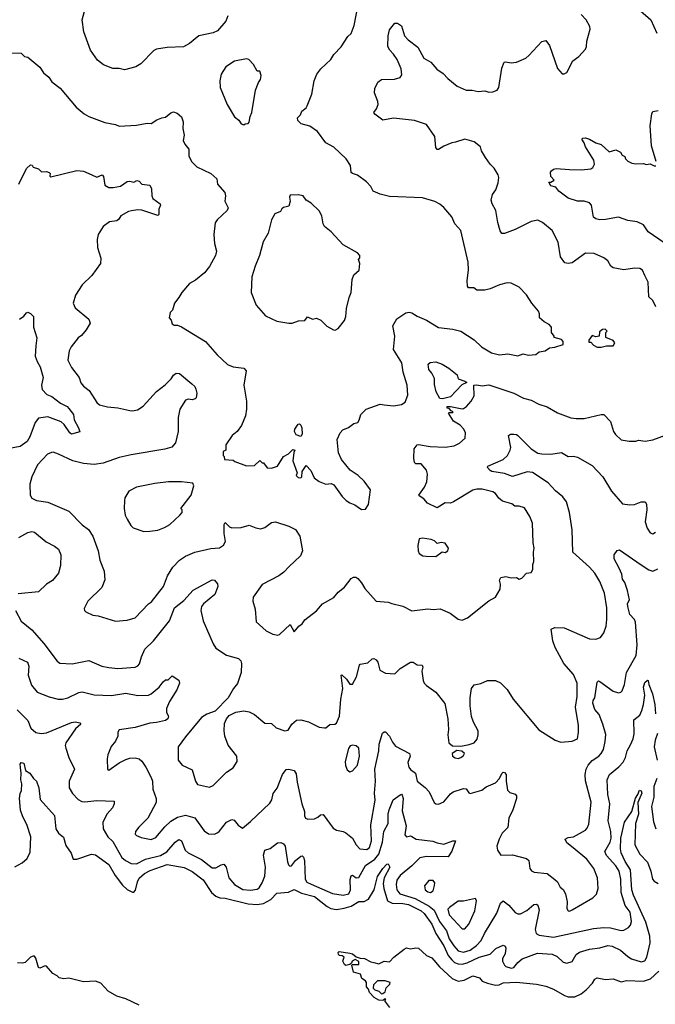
# Model space of a CAD drawing. Extents: x 1771496 to 1971148, y 471553 to 643630.
# Tile 322 of 656: x 1853773 to 1858573, y 553420 to 560856. Entities that reach past the tile are written whole.
import ezdxf

# ---------------------------------------------------------------- set-up
doc = ezdxf.new("R2010")
doc.units = 0

msp = doc.modelspace()

# ---------------------------------------------------------------- linework, layer by layer
at = {"layer": '0CON10XD'}
for points in [[(1853655, 560605.7), (1853782.9, 560602.9), (1853809.3, 560579.3), (1853835, 560573.3), (1853925, 560496.7), (1853952.5, 560455), (1853992.3, 560422.3), (1854015, 560386.2), (1854078.3, 560338.3), (1854200, 560195), (1854258.8, 560145), (1854295, 560124.2), (1854415, 560079.2), (1854495, 560065.8), (1854525, 560052.5), (1854655, 560059.2), (1854735, 560073.8), (1854765, 560071.2), (1854808.8, 560101.2), (1854845, 560114), (1854875, 560119.2), (1854915, 560152), (1854935, 560159.2), (1854961.2, 560151.2), (1854993.6, 560123.6), (1855006.9, 560085), (1855004.3, 560035), (1855014, 559985), (1855008, 559945), (1855020, 559915), (1855049.4, 559879.4), (1855048.8, 559825), (1855073.1, 559783.1), (1855110, 559745), (1855215, 559694.3), (1855262, 559655), (1855266, 559615), (1855322.1, 559552.1), (1855327.1, 559525), (1855322.5, 559485), (1855347.5, 559435), (1855340, 559415), (1855263.3, 559345), (1855247.7, 559322.3), (1855239.2, 559235), (1855244.3, 559165), (1855258.3, 559108.3), (1855252.2, 559075), (1855205, 558992), (1855168.6, 558945), (1855099.8, 558890.2), (1855056.1, 558863.9), (1854997.5, 558795), (1854975, 558757.5), (1854942.5, 558715), (1854927, 558663), (1854910, 558645), (1854902.5, 558605), (1854917, 558587), (1854925, 558560), (1854938.3, 558548.3), (1854965, 558550), (1854995, 558537.5), (1855175, 558426.7), (1855263.3, 558325), (1855341.2, 558251.2), (1855385, 558234), (1855465, 558225.7), (1855484.2, 558205), (1855464.2, 558095), (1855485.7, 557975), (1855485.7, 557914.3), (1855476.8, 557863.2), (1855447.3, 557792.7), (1855413.9, 557746.1), (1855377.5, 557715), (1855330, 557645), (1855330, 557605), (1855310, 557595), (1855310, 557565), (1855317, 557557), (1855320, 557535), (1855385, 557530), (1855398.3, 557518.3), (1855485, 557487.5), (1855545, 557490), (1855585, 557527.5), (1855605, 557510), (1855615, 557510), (1855642.5, 557472.5), (1855675, 557470), (1855720, 557485), (1855765, 557557.5), (1855803.3, 557576.7), (1855835, 557610), (1855850, 557605), (1855842.5, 557587.5), (1855836.2, 557525), (1855867.5, 557435), (1855861.2, 557415), (1855875, 557399.2), (1855895, 557396), (1855902.5, 557405), (1855906.7, 557445), (1855935, 557490), (1855970.7, 557450.7), (1855997, 557397), (1856035, 557367.5), (1856085, 557347.5), (1856125, 557352.5), (1856145, 557342.5), (1856207.5, 557255), (1856237.5, 557225), (1856265, 557206.7), (1856302.5, 557192.5), (1856355, 557157.5), (1856385, 557160), (1856407.5, 557195), (1856422.5, 557305), (1856375, 557370), (1856330, 557415), (1856267.5, 557455), (1856204.2, 557534.2), (1856179.2, 557585), (1856170, 557685), (1856192, 557735), (1856212.1, 557757.9), (1856255, 557776.2), (1856295, 557806.2), (1856326.7, 557815), (1856337.3, 557832.7), (1856348, 557875), (1856388.8, 557915), (1856495, 557951.4), (1856525, 557947.5), (1856595, 557940.8), (1856655, 557948.8), (1856685, 557967.5), (1856705, 558020), (1856699.2, 558095), (1856669.5, 558195), (1856659.5, 558265), (1856596.8, 558365), (1856605.4, 558465), (1856589.6, 558545), (1856621.8, 558598.2), (1856688.2, 558641.8), (1856715, 558648.1), (1856733.6, 558643.6), (1856775, 558617.1), (1856845, 558586), (1856935, 558530.8), (1857045, 558518.9), (1857105, 558502.9), (1857205, 558439.2), (1857261.2, 558385), (1857335, 558341.4), (1857395, 558325.8), (1857458, 558332), (1857535, 558318.8), (1857575, 558333.3), (1857616.4, 558323.6), (1857671.7, 558328.3), (1857695, 558347.5), (1857740, 558355), (1857775, 558377.5), (1857815, 558382.5), (1857877, 558403), (1857877, 558427), (1857865, 558440), (1857810, 558455), (1857810, 558465), (1857790, 558495), (1857790, 558535), (1857772.5, 558555), (1857732.5, 558575), (1857697.5, 558605), (1857697.5, 558635), (1857690, 558655), (1857640, 558715), (1857599.3, 558779.3), (1857545.9, 558835.9), (1857485, 558866), (1857455, 558868), (1857395, 558853.8), (1857325, 558823.8), (1857285, 558813.8), (1857225, 558813.8), (1857201.2, 558831.2), (1857161.7, 558831.7), (1857154.2, 558845), (1857152.5, 558885), (1857162.7, 558967.3), (1857160.8, 559025), (1857104.2, 559265), (1857059.2, 559315), (1857035, 559366.7), (1856975, 559436.7), (1856945, 559463.8), (1856907, 559483), (1856815, 559510.8), (1856565, 559522), (1856495, 559538.8), (1856441.4, 559561.4), (1856425, 559597.5), (1856391.7, 559631.7), (1856325, 559681.2), (1856285, 559693.8), (1856275, 559702.5), (1856271.2, 559755), (1856237.5, 559805), (1856145, 559893.3), (1856085, 559926.2), (1856021.2, 560011.2), (1855965, 560051.2), (1855898.8, 560068.8), (1855872.5, 560095), (1855870, 560115), (1855892.3, 560137.7), (1855902.5, 560165), (1855935, 560190), (1855943.8, 560205), (1855978, 560295), (1855995.8, 560395), (1856016, 560445), (1856046.2, 560485), (1856121.2, 560555), (1856145, 560593.3), (1856201.7, 560651.7), (1856251.2, 560728.8), (1856275, 560752.5), (1856298.3, 560811.7), (1856339.2, 561025)], [(1855343.3, 560885), (1855328.8, 560845), (1855267.4, 560772.6), (1855235, 560758.1), (1855125, 560733.8), (1855055, 560676), (1855008.9, 560651.1), (1854886.4, 560646.4), (1854805, 560633.3), (1854785, 560623.3), (1854687, 560523), (1854649.7, 560500.3), (1854565, 560478), (1854525, 560486.9), (1854475, 560488.5), (1854405.8, 560515), (1854361.2, 560551.2), (1854306.6, 560626.6), (1854258.2, 560765), (1854245.5, 560855), (1854274.7, 560965.3)], [(1858418.1, 560988.1), (1858462.2, 560922.2), (1858538, 560855), (1858584.5, 560754.5)], [(1858577.8, 558687.8), (1858553.5, 558735), (1858524.2, 558764.2), (1858519.4, 558875), (1858494.3, 558924.3), (1858475.8, 558965.8), (1858456.4, 558976.4), (1858415, 558980), (1858335, 558968), (1858255, 558982), (1858236.7, 558995), (1858215, 559036.2), (1858185, 559056.7), (1858110.7, 559090.7), (1858045, 559092), (1857945, 559020.8), (1857915, 559014.3), (1857890.3, 559020.3), (1857856.7, 559065), (1857840, 559175), (1857795, 559263.3), (1857720, 559325), (1857685, 559341.2), (1857635, 559332), (1857515, 559271.9), (1857435, 559241.4), (1857415, 559241.2), (1857401.5, 559261.5), (1857383.6, 559325), (1857368.2, 559415), (1857341.5, 559465), (1857333.9, 559493.9), (1857343.5, 559535), (1857367.8, 559572.2), (1857385.6, 559625), (1857390, 559665), (1857385.8, 559685), (1857356, 559735), (1857325, 559766.2), (1857290, 559815), (1857261.2, 559865), (1857253.3, 559895), (1857205, 559934), (1857135, 559952.9), (1857065, 559930.8), (1857035, 559927.5), (1856975, 559901.5), (1856935, 559876), (1856925, 559876.2), (1856915, 559890), (1856907.8, 559975), (1856844, 560065), (1856755, 560095.6), (1856595, 560112), (1856515, 560096.7), (1856453.6, 560143.6), (1856447.5, 560155), (1856467.7, 560182.3), (1856480, 560215), (1856478.3, 560238.3), (1856451.2, 560305), (1856453.6, 560336.4), (1856476.4, 560383.6), (1856505, 560405.8), (1856604.1, 560405.9), (1856645, 560418.8), (1856659.5, 560440.5), (1856653.9, 560486.1), (1856622.9, 560555), (1856596.4, 560596.4), (1856567.5, 560625), (1856553.1, 560655), (1856555.9, 560734.1), (1856565, 560780), (1856605, 560830), (1856625, 560830), (1856655, 560810), (1856680, 560735), (1856706.7, 560705), (1856778.8, 560648.8), (1856823.8, 560565), (1856878.8, 560535), (1856922.5, 560482.5), (1856970.2, 560450.2), (1857005, 560412), (1857076.2, 560355), (1857144.5, 560324.5), (1857190, 560325), (1857235, 560314.5), (1857285, 560318.9), (1857315, 560309.5), (1857345, 560312.5), (1857377.5, 560325), (1857390, 560345), (1857415, 560490), (1857432.5, 560535), (1857445, 560538.8), (1857485, 560530), (1857525, 560534.3), (1857595, 560566.2), (1857616.7, 560585), (1857715, 560692.5), (1857745, 560700), (1857775, 560662.5), (1857835, 560487.5), (1857868.3, 560448.3), (1857885, 560447.5), (1857905, 560457.5), (1857950, 560545), (1857995, 560577.5), (1858045.9, 560634.1), (1858053.8, 560655), (1858056, 560695), (1858081.2, 560785), (1858078.8, 560805), (1858050, 560855), (1858012, 560895)], [(1855465, 560062.5), (1855475, 560070), (1855498.3, 560071.7), (1855506.4, 560083.6), (1855513.3, 560125), (1855526, 560155), (1855554.2, 560325), (1855575, 560382.5), (1855590, 560405), (1855595.8, 560435.8), (1855586.4, 560466.4), (1855565, 560467.5), (1855538.8, 560518.8), (1855502, 560555), (1855485, 560560.8), (1855395, 560542.9), (1855330.7, 560499.3), (1855294.3, 560445), (1855282.9, 560395), (1855285.8, 560345), (1855338.8, 560215), (1855395, 560122.5), (1855427.7, 560097.7), (1855445, 560070), (1855465, 560062.5)], [(1858580, 559785), (1858544.2, 559904.2), (1858533.8, 560055), (1858546.7, 560145), (1858555, 560162.5), (1858595, 560171.2)], [(1858640.5, 559170.5), (1858520, 559255), (1858485, 559307.1), (1858435, 559329.4), (1858365, 559340.8), (1858295, 559365.5), (1858197, 559347), (1858155, 559344.3), (1858125, 559352), (1858106.1, 559366.1), (1858091.4, 559455), (1858075, 559474.2), (1858035.8, 559485.8), (1857985, 559485.7), (1857915, 559507.5), (1857845, 559562), (1857820.5, 559590.5), (1857785, 559602.5), (1857770, 559630), (1857785, 559630), (1857810, 559645), (1857783, 559673), (1857782.5, 559705), (1857790, 559715), (1857805, 559727.5), (1857825, 559731.2), (1857925, 559724.3), (1858015, 559723.3), (1858085, 559730.8), (1858100.5, 559739.5), (1858113.3, 559765), (1858108, 559795), (1858046, 559895), (1858036, 559926), (1858017.5, 559955), (1858025, 559962.5), (1858045, 559963.3), (1858075, 559953.8), (1858125, 559926.2), (1858165, 559914), (1858225, 559857.5), (1858275, 559872.5), (1858310, 559855), (1858323.6, 559833.6), (1858343, 559823), (1858347.5, 559805), (1858365, 559787.5), (1858395, 559772.5), (1858425, 559766.7), (1858485, 559770), (1858505, 559762.5), (1858535, 559767.5), (1858565, 559752.5), (1858577, 559753)], [(1853765.8, 559615), (1853825, 559733.3), (1853855, 559760), (1853866.4, 559756.4), (1853875, 559742.5), (1853915, 559730), (1853938.3, 559708.3), (1853975, 559710), (1853995, 559702.5), (1854002.5, 559695), (1854000, 559675), (1854008.3, 559668.3), (1854205, 559716.4), (1854253.4, 559713.4), (1854317.5, 559685), (1854355, 559668), (1854395, 559683.8), (1854405, 559672.5), (1854415, 559606.7), (1854445, 559589.2), (1854477.7, 559587.7), (1854535, 559598), (1854585, 559633.3), (1854605, 559636.7), (1854635, 559630), (1854657, 559643), (1854675, 559636.7), (1854695, 559613.8), (1854755, 559606.7), (1854769.1, 559579.1), (1854770, 559525), (1854778.8, 559505), (1854832.5, 559465), (1854836.7, 559455), (1854823.6, 559426.4), (1854822.5, 559385), (1854815, 559377.5), (1854695, 559418), (1854665, 559420), (1854617.3, 559412.7), (1854593.2, 559406.8), (1854535.6, 559374.4), (1854521.1, 559348.9), (1854505, 559336.9), (1854451.2, 559328.8), (1854403.3, 559295), (1854365.8, 559235), (1854357.5, 559195), (1854360.8, 559135), (1854386.2, 559055), (1854384, 559015), (1854318, 558925), (1854243.8, 558855), (1854193.8, 558775), (1854177.5, 558715)], [(1856155, 558512.5), (1856177.5, 558525), (1856226.7, 558585), (1856236.7, 558615), (1856241.2, 558675), (1856260.7, 558759.3), (1856276.7, 558795), (1856283.3, 558895), (1856295, 558930), (1856337.5, 558965), (1856342.5, 559015), (1856332.5, 559045), (1856341.7, 559058.3), (1856342.5, 559075), (1856325, 559096.7), (1856215, 559156.7), (1856123.8, 559255), (1856074, 559295), (1856063.8, 559315), (1856053.3, 559375), (1856033.6, 559413.6), (1855975, 559470), (1855935, 559493.3), (1855912.5, 559525), (1855875, 559533.3), (1855815, 559530), (1855811.2, 559515), (1855816, 559485), (1855805, 559447.5), (1855765, 559436.7), (1855752, 559428), (1855742, 559408), (1855699.3, 559390.7), (1855674, 559345), (1855650, 559245), (1855612.2, 559177.8), (1855583.3, 559075), (1855552, 558995), (1855526.4, 558913.6), (1855521.2, 558795), (1855559.5, 558699.5), (1855629.5, 558619.5), (1855715, 558580), (1855805, 558563.3), (1855830, 558565), (1855877, 558583), (1855926.2, 558583.8), (1855945, 558612.5), (1855983.9, 558593.9), (1856015, 558601.2), (1856045.8, 558585.8), (1856091.7, 558541.7), (1856143, 558513), (1856155, 558512.5)], [(1854177.5, 558715), (1854190.7, 558680.7), (1854295, 558593.8), (1854305.8, 558565), (1854275, 558513.8), (1854238.7, 558471.3), (1854215, 558453.8), (1854162, 558385), (1854146, 558355), (1854135.8, 558285), (1854165, 558230), (1854221.2, 558155), (1854233.7, 558113.7), (1854255, 558088.6), (1854297.5, 558055), (1854355.7, 557965), (1854375, 557948.1), (1854435, 557931.5), (1854515, 557924.5), (1854605, 557904.4), (1854625, 557901.9), (1854661.1, 557908.9), (1854705, 557937.1), (1854805, 558047.8), (1854872.4, 558097.6), (1854917, 558143), (1854935, 558172), (1854955, 558187.1), (1854978.8, 558185), (1855073.3, 558105), (1855096, 558085), (1855104, 558065), (1855109.2, 558035), (1855105, 558000), (1855098, 557992), (1855075, 557986.2), (1855045, 557990), (1855025, 557982.5), (1854981.2, 557915), (1854968.8, 557851.2), (1854970, 557745), (1854949.4, 557660.6), (1854922, 557628), (1854868.3, 557611.7), (1854615, 557570), (1854525, 557548.9), (1854402.3, 557507.7), (1854335, 557497.9), (1854255, 557503.8), (1854175, 557523.5), (1854065, 557574.4), (1854025, 557589.2), (1854011.7, 557588.3), (1853983.8, 557575), (1853906.7, 557495), (1853863.3, 557405), (1853848.3, 557348.3), (1853852.5, 557265), (1853863.6, 557243.6), (1853900, 557225), (1853985, 557212.9), (1854144.4, 557144.4), (1854245, 557040.8), (1854292.5, 557005), (1854326.2, 556956.2), (1854364.2, 556845.8), (1854376.7, 556775), (1854410.2, 556690.2), (1854416.5, 556625), (1854392.3, 556567.7), (1854287.5, 556465), (1854260.7, 556409.3), (1854262.5, 556395), (1854272.5, 556385), (1854325, 556360), (1854365, 556353.3), (1854495, 556313.8), (1854585, 556321.2), (1854645, 556340), (1854745.3, 556444.7), (1854769.2, 556460.8), (1854859.4, 556575), (1854888.9, 556655), (1854928.3, 556721.7), (1854978.8, 556775), (1855025, 556804.3), (1855095, 556835.6), (1855215, 556862.9), (1855282.7, 556867.3), (1855312.7, 556887.3), (1855325.8, 556915), (1855315.8, 556975), (1855316, 557045), (1855325, 557058.8), (1855357.3, 557027.3), (1855375, 557019.4), (1855445, 557022.2), (1855505, 557038.5), (1855555, 557018.1), (1855595, 557012.2), (1855625, 557020.8), (1855675, 557058), (1855705, 557064), (1855805, 557031.4), (1855856.2, 557006.2), (1855888.5, 556955), (1855907.5, 556845), (1855892.4, 556807.6), (1855805.6, 556725), (1855767, 556683), (1855729.2, 556655), (1855605, 556590), (1855536, 556495), (1855534.2, 556465), (1855550, 556405), (1855559.3, 556309.3), (1855635, 556241.2), (1855685, 556216.2), (1855722.5, 556207.5), (1855735, 556212.5), (1855815, 556287.5), (1855845, 556232.5), (1855881.2, 556275), (1855905.9, 556294.1), (1855926.1, 556323.9), (1856015, 556392.9), (1856060.6, 556445), (1856145, 556491.5), (1856178, 556532), (1856225, 556570.6), (1856275, 556636.7), (1856293.9, 556646.1), (1856310, 556645), (1856327.5, 556635), (1856355, 556602.5), (1856379.5, 556559.5), (1856465, 556464), (1856555, 556458), (1856583.3, 556446.7), (1856665, 556426.2), (1856735, 556391.2), (1856855, 556406.9), (1856895, 556401.5), (1856946.9, 556406.9), (1857023.2, 556373.2), (1857085, 556328.8), (1857115, 556320), (1857155, 556338.8), (1857315, 556468), (1857365, 556493.8), (1857401.2, 556555), (1857403.9, 556593.9), (1857397, 556623), (1857407, 556643), (1857445, 556650), (1857485, 556640), (1857525, 556642.5), (1857545, 556630), (1857565, 556637.5), (1857600, 556675), (1857635, 556680), (1857647, 556703), (1857648.3, 556741.7), (1857656.7, 556765), (1857652.5, 556835), (1857657.5, 556865), (1857650, 556905), (1857646, 557055), (1857626, 557105), (1857585, 557170), (1857545, 557181.8), (1857512.6, 557182.6), (1857490.5, 557200.5), (1857419.9, 557219.9), (1857392.1, 557242.1), (1857365, 557276.7), (1857345, 557289.6), (1857265, 557311.2), (1857225, 557311.1), (1857195, 557302.9), (1857050, 557215), (1857025, 557205.8), (1856985, 557206.9), (1856925, 557170), (1856853.7, 557203.7), (1856825, 557237.1), (1856789.3, 557259.3), (1856786.7, 557265), (1856829.4, 557325), (1856846.4, 557365), (1856851.8, 557425), (1856844.4, 557455), (1856805, 557501.4), (1856765, 557502.2), (1856755, 557510.8), (1856748.1, 557545), (1856750.9, 557615), (1856775, 557645.8), (1856785, 557648.6), (1856872.7, 557632.7), (1856985, 557626.7), (1857055, 557638.6), (1857095, 557658), (1857136.2, 557695), (1857140, 557735), (1857126, 557765), (1857100, 557795), (1857049.2, 557825), (1857010, 557885), (1857015, 557890), (1857045, 557890), (1857047.5, 557895), (1857031.7, 557901.7), (1857015, 557920), (1857001.7, 557921.7), (1857000, 557935), (1857026.1, 557936.1), (1857115, 557916.7), (1857125, 557920), (1857146.7, 557935), (1857182.9, 557975), (1857203.9, 558016.1), (1857202.5, 558095), (1857225, 558098), (1857265, 558091.2), (1857315, 558098.6), (1857505, 558035.5), (1857578, 557998), (1857635, 557982.5), (1857693.8, 557953.8), (1857755, 557933.1), (1857835, 557888.1), (1857935, 557850), (1857975, 557843.3), (1858035, 557844.4), (1858165, 557875.7), (1858185, 557874), (1858235, 557822.5), (1858256.7, 557745), (1858272.3, 557722.3), (1858315, 557683.3), (1858375, 557672.5), (1858425, 557673.3), (1858445, 557680), (1858496.2, 557673.8), (1858555, 557683.3), (1858670, 557725)], [(1853771.2, 558595), (1853802.7, 558617.3), (1853825, 558643.3), (1853835, 558646.2), (1853855, 558636.7), (1853876, 558615), (1853878, 558535), (1853903.1, 558453.1), (1853893.3, 558393.3), (1853889.5, 558315), (1853903.6, 558275), (1853928.2, 558235), (1853950.4, 558155), (1853937.5, 558095), (1853942.2, 558062.2), (1853978.8, 558025), (1854015, 558011.1), (1854080.5, 557960.5), (1854130, 557935), (1854145, 557920.8), (1854178.1, 557875), (1854183.4, 557833.4), (1854216.2, 557775), (1854227, 557743), (1854165, 557726.7), (1854151.2, 557735), (1854109.4, 557799.4), (1854085, 557818.9), (1853986.1, 557856.1), (1853915, 557847.1), (1853890.6, 557815), (1853848.5, 557705), (1853829, 557671), (1853775, 557633.4), (1853695, 557617.1)], [(1858165, 558382.5), (1858205, 558392.5), (1858255, 558392.5), (1858267.5, 558415), (1858255, 558432.5), (1858200, 558455), (1858200, 558495), (1858210, 558505), (1858195, 558520), (1858173, 558517), (1858151.7, 558498.3), (1858150, 558465), (1858125, 558460), (1858095, 558470), (1858070, 558435), (1858071.7, 558421.7), (1858085, 558420), (1858105, 558397.5), (1858135, 558382.5), (1858165, 558382.5)], [(1856965, 557994), (1856945, 557996), (1856918.1, 558045), (1856905, 558100), (1856905.6, 558145.6), (1856885.8, 558185.8), (1856862, 558215), (1856856.7, 558255), (1856872.5, 558267.5), (1856915, 558271.4), (1856963.8, 558255), (1857013.8, 558225), (1857076.2, 558175), (1857083.3, 558143.3), (1857135, 558126.2), (1857150, 558115), (1857110.7, 558099.3), (1857025, 558007.5), (1856965, 557994)], [(1855895, 557708.1), (1855860.2, 557720.2), (1855847.5, 557745), (1855850.5, 557765), (1855875, 557800.8), (1855885, 557804.2), (1855896.9, 557795), (1855902.5, 557775), (1855906.2, 557725), (1855895, 557708.1)], [(1853740, 556395), (1853783.6, 556313.6), (1853865, 556248), (1853955, 556146), (1854055, 556011.2), (1854075, 555997.5), (1854169.7, 555990.3), (1854295, 556016.7), (1854393.3, 555975), (1854445, 555963.5), (1854515, 555956.5), (1854645, 555966.9), (1854665, 555975.8), (1854678.3, 555991.7), (1854692.3, 556045), (1854717.6, 556102.4), (1854782.2, 556165), (1854903.3, 556315), (1854942.7, 556415), (1855011.2, 556468.8), (1855082.1, 556547.9), (1855225, 556626.7), (1855245, 556622.5), (1855266.7, 556595), (1855268, 556575), (1855246, 556515), (1855160, 556445), (1855145.7, 556424.3), (1855140, 556395), (1855159.4, 556315), (1855232.6, 556142.6), (1855255, 556109.2), (1855335, 556057.1), (1855425, 556030.6), (1855442.5, 556015), (1855447.8, 555995), (1855445.5, 555925), (1855418, 555842), (1855387.5, 555805), (1855346.2, 555735), (1855250, 555635), (1855185, 555612), (1855145, 555586), (1855025, 555439.4), (1854970.6, 555365), (1854968.8, 555265), (1855000, 555225), (1855075, 555191.2), (1855100, 555105), (1855115, 555081.2), (1855205, 555060.6), (1855235, 555072.5), (1855335, 555172.5), (1855385, 555206.2), (1855416, 555255), (1855412, 555295), (1855346.8, 555376.8), (1855321.4, 555445), (1855315.6, 555485.6), (1855318.3, 555541.7), (1855334, 555575), (1855355, 555601.2), (1855405, 555626.2), (1855465, 555636), (1855505, 555630), (1855545, 555610), (1855625, 555544.5), (1855675, 555540), (1855708.6, 555508.6), (1855775, 555484.4), (1855799.5, 555490.5), (1855828, 555535), (1855864.1, 555565.9), (1855895, 555568.8), (1855955, 555552.5), (1856035, 555513.8), (1856075, 555508), (1856085, 555508.8), (1856115, 555533.8), (1856153.1, 555536.9), (1856165, 555544), (1856188.9, 555595), (1856196.9, 555725), (1856212.7, 555805), (1856200, 555905), (1856205, 555907.5), (1856241.2, 555875), (1856265, 555837.5), (1856285, 555836.7), (1856315.5, 555894.5), (1856337.7, 555982.3), (1856345, 555988.8), (1856400.7, 555999.3), (1856435, 556030), (1856448.3, 556031.7), (1856465, 556022.5), (1856476.7, 556005), (1856492.7, 555942.7), (1856535, 555920), (1856605, 555916.7), (1856646.2, 555955), (1856725, 556004), (1856745, 556003.8), (1856775, 555984), (1856812.5, 555982.5), (1856816.1, 555966.1), (1856808.8, 555935), (1856819.2, 555865), (1856826.2, 555845), (1856845, 555828), (1856916.6, 555776.6), (1856983, 555693), (1857005.7, 555575), (1857011.4, 555495), (1857007.1, 555455), (1857014.3, 555395), (1857042.3, 555372.3), (1857105, 555368.9), (1857167.8, 555382.2), (1857204, 555395), (1857227.9, 555422.1), (1857235.8, 555455), (1857234.2, 555485), (1857199.7, 555549.7), (1857185, 555592.5), (1857174.3, 555674.3), (1857174, 555735), (1857184.2, 555805), (1857205, 555833.8), (1857256.4, 555843.6), (1857305, 555866.7), (1857366.4, 555866.4), (1857405, 555847.5), (1857455, 555797.5), (1857498.8, 555725), (1857693, 555493), (1857816.7, 555415), (1857860.5, 555400.5), (1857945, 555406.7), (1857986.2, 555425), (1857994.1, 555475.9), (1857992.9, 555525), (1857970, 555665), (1857982.7, 555745), (1857981.8, 555845), (1857955, 555911.4), (1857882.7, 555995), (1857815.4, 556115), (1857797.9, 556165), (1857786, 556254), (1857815, 556266.9), (1857885, 556264.4), (1858075, 556179.2), (1858125, 556178.8), (1858159.5, 556190.5), (1858184, 556225), (1858200.8, 556275), (1858207.1, 556325), (1858205.7, 556414.3), (1858188.1, 556525), (1858154.5, 556614.5), (1858139.4, 556639.4), (1858116.1, 556676.1), (1858075, 556722.5), (1857950.5, 556835), (1857944, 557004), (1857925.3, 557135), (1857901.3, 557215), (1857875, 557252.5), (1857817.9, 557297.9), (1857765, 557359.1), (1857645, 557436), (1857605, 557442.2), (1857495, 557406.9), (1857435, 557428.9), (1857337.5, 557445), (1857325, 557451.2), (1857306.7, 557475), (1857307.5, 557485), (1857425, 557535.8), (1857455.8, 557565), (1857477.5, 557605), (1857481.4, 557625), (1857463.3, 557715), (1857480, 557725), (1857505, 557726), (1857525, 557723.8), (1857535, 557716), (1857635, 557615.7), (1857685, 557582.9), (1857715, 557576.2), (1857785, 557574.5), (1857865, 557586.7), (1857915, 557556.9), (1857955, 557558.6), (1857985, 557552.2), (1858095, 557489.2), (1858175.8, 557405), (1858242.5, 557295), (1858325, 557200), (1858381.7, 557191.7), (1858415, 557196), (1858465, 557216), (1858495.8, 557215.8), (1858506.1, 557196.1), (1858508, 557155), (1858496, 557065), (1858511.2, 557015), (1858535, 556980), (1858555, 556973.3), (1858573.6, 556986.4)], [(1854710.7, 556990.7), (1854755, 556993.3), (1854815, 557001.2), (1854865, 557020), (1854906.8, 557043.2), (1854982.5, 557115), (1855000, 557135), (1855000, 557155), (1854990, 557165), (1855067.5, 557265), (1855087.5, 557335), (1855080, 557355), (1854995, 557366.7), (1854895.9, 557365.9), (1854793.6, 557353.6), (1854655, 557326.7), (1854597.5, 557295), (1854567.5, 557245), (1854563.3, 557225), (1854562.5, 557165), (1854570, 557115), (1854584.1, 557084.1), (1854612.5, 557035), (1854629.3, 557019.3), (1854710.7, 556990.7)], [(1853765, 556945.8), (1853835, 556984.4), (1853865, 556990), (1853885, 556986.9), (1853972.1, 556912.1), (1854035, 556880.8), (1854065, 556857.5), (1854084.4, 556814.4), (1854080, 556735), (1854065.8, 556675), (1854020, 556620), (1853975.9, 556594.1), (1853915.5, 556534.5), (1853760.3, 556519.7)], [(1856915, 556803.3), (1856963.3, 556836.7), (1856985, 556833.3), (1857006.1, 556843.9), (1857010, 556865), (1856985, 556902.5), (1856955, 556907.5), (1856925, 556900), (1856905, 556920), (1856879.3, 556929.3), (1856815, 556940), (1856790, 556935), (1856780, 556885), (1856782.5, 556845), (1856790, 556825), (1856818.3, 556808.3), (1856843.6, 556803.6), (1856915, 556803.3)], [(1855868.4, 555098.4), (1855903.4, 554933.4), (1855922.3, 554875), (1855923.6, 554843.6), (1855932, 554825), (1855949.1, 554819.1), (1855998.1, 554821.9), (1856025, 554833.3), (1856045, 554851.4), (1856065, 554852.9), (1856139.1, 554749.1), (1856164.6, 554734.6), (1856215, 554724.3), (1856235, 554714.2), (1856285, 554674.2), (1856313.1, 554625), (1856341.1, 554595), (1856395, 554588.7), (1856415.3, 554605), (1856429, 554655), (1856424.7, 554774.7), (1856458.1, 554961.9), (1856452.3, 555015), (1856459.3, 555105), (1856453.8, 555195), (1856485.4, 555335), (1856487.1, 555385), (1856513.1, 555466.9), (1856525, 555477.5), (1856535, 555477.5), (1856565, 555446.2), (1856588.6, 555398.6), (1856610.6, 555370.6), (1856717.5, 555315), (1856720.8, 555295), (1856704.4, 555245), (1856712, 555212), (1856723.7, 555193.7), (1856762.5, 555165), (1856774.5, 555104.5), (1856835, 555058), (1856866, 555025), (1856903.8, 554945), (1856915, 554933.8), (1856935, 554932), (1856975, 554950), (1857025, 555010), (1857045.5, 555024.5), (1857125, 555050), (1857145, 555047.5), (1857165, 555017.5), (1857175, 555013.3), (1857263.9, 555036.1), (1857296.4, 555063.6), (1857365, 555093.8), (1857396, 555125), (1857415, 555163.3), (1857425, 555173.3), (1857435, 555171.2), (1857447.1, 555155), (1857446.4, 555105), (1857457.1, 555037.1), (1857475, 555020), (1857515, 555006), (1857523.8, 554995), (1857524, 554975), (1857498, 554888), (1857466, 554825), (1857458.8, 554755), (1857417, 554713), (1857393.4, 554666.6), (1857376, 554615), (1857381.2, 554585), (1857407.5, 554547.5), (1857495, 554549.5), (1857601.3, 554521.3), (1857617.5, 554505), (1857625.8, 554445.8), (1857638.3, 554428.3), (1857659.1, 554419.1), (1857755, 554408.1), (1857815, 554363.1), (1857834.6, 554344.6), (1857854.4, 554305), (1857878.3, 554288.3), (1857894.4, 554255), (1857907.5, 554195), (1857904.2, 554144.2), (1857915, 554126.2), (1857925, 554124.2), (1857945, 554132.5), (1858100, 554225), (1858128.3, 554251.7), (1858140.8, 554295), (1858136.4, 554376.4), (1858109.4, 554445), (1858055.3, 554515.3), (1857952, 554602), (1857905, 554640), (1857892.7, 554667.3), (1857915, 554680.8), (1857955, 554685.6), (1858045, 554734.4), (1858059.4, 554750.6), (1858070.4, 554779.6), (1858087.6, 554947.6), (1858045, 555107.5), (1858042.7, 555155), (1858051.1, 555195), (1858064.6, 555225), (1858095, 555261.5), (1858147.1, 555295), (1858164.4, 555315), (1858180.5, 555345), (1858194.5, 555404.5), (1858198.3, 555458.3), (1858176.1, 555535), (1858147.8, 555607.8), (1858117.1, 555647.1), (1858100.4, 555695), (1858103.8, 555715), (1858116.4, 555735), (1858135, 555852.5), (1858145, 555862), (1858155, 555858.6), (1858255, 555785.8), (1858295, 555772.5), (1858312.7, 555777.3), (1858321.7, 555788.3), (1858339.5, 555835), (1858355.4, 555925), (1858428.5, 556055), (1858436.2, 556135), (1858423.1, 556305), (1858415, 556327.1), (1858381.5, 556365), (1858364.6, 556425), (1858363.4, 556446.6), (1858378.2, 556475), (1858362.9, 556545), (1858342.5, 556605), (1858325, 556632), (1858319.6, 556669.6), (1858301.1, 556715), (1858261.2, 556785), (1858262.5, 556815), (1858285, 556847.5), (1858301.7, 556851.7), (1858465, 556738.6), (1858525, 556700.8), (1858555, 556691.9), (1858592.2, 556707.8)], [(1853765, 556034.2), (1853830.8, 556005), (1853842.5, 555975), (1853837.3, 555905), (1853861.3, 555831.3), (1853905, 555777.1), (1853995, 555741.5), (1854064.4, 555725.6), (1854095, 555725.6), (1854135, 555735.5), (1854220, 555775), (1854245, 555780), (1854335, 555757.9), (1854465, 555752.7), (1854575, 555769.6), (1854665, 555752.7), (1854745, 555754.6), (1854765, 555764.4), (1854825.4, 555814.6), (1854855, 555856.7), (1854875, 555870), (1854895, 555870), (1854925, 555900), (1854975, 555867.5), (1854980, 555845), (1854960, 555795), (1854905, 555706.2), (1854881.4, 555655), (1854882.5, 555625), (1854895.8, 555595), (1854892, 555575), (1854875, 555563.5), (1854805, 555548.2), (1854755.6, 555544.4), (1854645, 555510), (1854525, 555493.3), (1854513.8, 555475), (1854513.8, 555445), (1854495, 555406.7), (1854463, 555367), (1854438, 555305), (1854432, 555275), (1854435, 555192.5), (1854445, 555187.5), (1854525, 555244), (1854575, 555268.6), (1854605, 555279.2), (1854645, 555282), (1854675, 555274), (1854695.4, 555255.4), (1854725, 555212), (1854765, 555133.3), (1854774.4, 555105), (1854777.5, 555045), (1854802.7, 554975), (1854803.6, 554945), (1854741.4, 554825), (1854671.7, 554758.3), (1854647.5, 554725), (1854645.8, 554705.8), (1854654.2, 554695), (1854689.4, 554680.6), (1854765, 554664.3), (1854801.4, 554678.6), (1854869.2, 554760.8), (1854915, 554802.7), (1854965, 554832.9), (1855025, 554847.9), (1855095, 554827.1), (1855165, 554729.2), (1855198.3, 554708.3), (1855245, 554706), (1855265, 554715.7), (1855278.6, 554725), (1855335, 554795.8), (1855375, 554816.7), (1855391.7, 554811.7), (1855423.4, 554773.4), (1855455, 554751.2), (1855515, 554800), (1855661.2, 554938.8), (1855676.4, 554965), (1855686.9, 555013.1), (1855717.9, 555052.1), (1855758.6, 555155), (1855785, 555193.3), (1855805, 555196), (1855846, 555185), (1855859.4, 555159.4), (1855868.4, 555098.4)], [(1853754.2, 555645), (1853834.5, 555564.5), (1853856.2, 555505), (1853895, 555474), (1853934.4, 555464.4), (1853975, 555470.5), (1854165, 555549.2), (1854195, 555554), (1854227.5, 555545), (1854233.3, 555535), (1854195, 555501.4), (1854120.6, 555395), (1854116, 555375), (1854120, 555355), (1854142.9, 555285), (1854186.7, 555195), (1854147.1, 555105), (1854145.7, 555055), (1854172.2, 555012.2), (1854215, 554968), (1854242.4, 554952.4), (1854265, 554948.6), (1854355, 554958.2), (1854486.7, 554955), (1854486.2, 554935), (1854473.8, 554905), (1854432.4, 554857.6), (1854401.4, 554795), (1854404.1, 554745.9), (1854438.6, 554685), (1854475, 554648.6), (1854545, 554529.4), (1854570.6, 554505), (1854615, 554482.7), (1854655, 554480.4), (1854723.1, 554515), (1854835.5, 554545), (1854885, 554571.2), (1854946.2, 554645), (1854975, 554664.5), (1854994.6, 554654.6), (1855021.1, 554585), (1855044.4, 554565), (1855144.7, 554514.7), (1855225, 554451.5), (1855255, 554450), (1855295, 554474.3), (1855315, 554477.5), (1855330.9, 554455), (1855352.7, 554375), (1855396, 554326), (1855458.1, 554288.1), (1855515, 554281.8), (1855565, 554290), (1855580.5, 554299.5), (1855603.5, 554336.5), (1855623, 554387), (1855630, 554455), (1855613.2, 554546.8), (1855625, 554583.8), (1855665, 554595.6), (1855720.3, 554639.7), (1855745, 554642.7), (1855765, 554631.5), (1855777.5, 554615), (1855795, 554496.7), (1855802.5, 554472.5), (1855812.5, 554462.5), (1855825, 554465.7), (1855856.5, 554505), (1855895, 554540), (1855905, 554542), (1855915, 554532), (1855922.3, 554505), (1855928.2, 554365), (1855941.6, 554341.6), (1855973.3, 554326.7), (1856135, 554256.9), (1856215, 554243.1), (1856257.3, 554255), (1856269.7, 554285), (1856268.5, 554361.5), (1856275, 554391.2), (1856285, 554396), (1856315, 554375.6), (1856335, 554377.5), (1856385, 554467.8), (1856455, 554515.8), (1856486.1, 554553.9), (1856513.1, 554645), (1856521.8, 554725), (1856554.8, 554785), (1856555.6, 554855.6), (1856561.9, 554888.1), (1856592.1, 554965), (1856645, 555002.9), (1856655, 555006), (1856660.3, 555000.3), (1856668.9, 554975), (1856660.7, 554880.7), (1856690.9, 554769.1), (1856680.2, 554700.2), (1856695, 554684.3), (1856725, 554693.1), (1856735, 554688.1), (1856767.8, 554667.8), (1856893.3, 554653.3), (1856925, 554639.5), (1856975, 554629.6), (1857045, 554654.4), (1857063.6, 554653.6), (1857035, 554576.7), (1857007.3, 554532.7), (1856843.8, 554536.2), (1856795, 554526.2), (1856733.3, 554465), (1856645, 554393.6), (1856622, 554358), (1856614.8, 554324.8), (1856620.3, 554285), (1856643.2, 554253.2), (1856758.6, 554218.6), (1856865, 554161.5), (1856901.6, 554131.6), (1856943.2, 554045), (1856996.2, 553975), (1857015, 553913.4), (1857052.6, 553862.6), (1857084.8, 553824.8), (1857125, 553814.7), (1857175, 553828.2), (1857223.2, 553865), (1857258.1, 553901.9), (1857283.1, 553955), (1857375, 554108.8), (1857403.3, 554185), (1857425, 554202), (1857467.7, 554167.7), (1857515, 554114), (1857535, 554102.5), (1857555.5, 554104.5), (1857602.3, 554127.7), (1857655, 554174.3), (1857675, 554175.7), (1857685, 554168), (1857696.8, 554133.2), (1857665.6, 553985), (1857673.8, 553953.8), (1857695, 553941.5), (1857805, 553927.5), (1858106.8, 553993.2), (1858185, 554000), (1858235, 553996.9), (1858315, 553977.3), (1858335, 553980), (1858370.9, 553999.1), (1858385, 554016.7), (1858393.1, 554045), (1858382.2, 554115), (1858346.3, 554166.3), (1858315.3, 554265), (1858313.5, 554365), (1858300, 554425), (1858275, 554466.5), (1858203.8, 554545), (1858190.8, 554575), (1858232.5, 554645), (1858240, 554675), (1858235.8, 554725), (1858216.2, 554805), (1858228.5, 554935), (1858215.4, 555005), (1858208.1, 555115), (1858226.9, 555155), (1858297.4, 555212.6), (1858331.4, 555248.6), (1858347.8, 555285), (1858360, 555335), (1858385, 555380), (1858406, 555425), (1858413.6, 555463.6), (1858411.2, 555568.8), (1858455.5, 555604.5), (1858471.3, 555638.7), (1858482.7, 555685), (1858492.9, 555755), (1858483.2, 555815), (1858495, 555850), (1858515, 555867.5), (1858520, 555865), (1858523.8, 555835), (1858552.5, 555765), (1858570, 555685), (1858574.7, 555615)], [(1858588.3, 555465), (1858571, 555415), (1858564.4, 555364.4), (1858586.7, 555265)], [(1856265, 555176.2), (1856285, 555183.8), (1856325, 555226.2), (1856337.7, 555295), (1856334.3, 555355), (1856315, 555371.9), (1856285, 555377.5), (1856268.8, 555371.2), (1856257, 555353), (1856231.9, 555255), (1856233.4, 555223.4), (1856245, 555190), (1856265, 555176.2)], [(1857085, 555276), (1857105, 555284.2), (1857125, 555298.8), (1857132, 555315), (1857112.6, 555332.6), (1857075, 555337.1), (1857038.8, 555315), (1857041.2, 555295), (1857060.9, 555280.9), (1857085, 555276)], [(1853735, 554457.5), (1853792.1, 554487.9), (1853830, 554520), (1853851, 554569), (1853856.5, 554685), (1853827.8, 554777.8), (1853796.5, 554835), (1853778.9, 554885), (1853770.6, 554975), (1853775, 555012.5), (1853785.7, 555035), (1853788, 555085), (1853780, 555115), (1853784.3, 555165), (1853778.6, 555208.6), (1853776.8, 555233.2), (1853784.4, 555245.6), (1853805, 555240), (1853817.5, 555185), (1853850, 555165), (1853876.7, 555125), (1853898.8, 555105), (1853918, 555055), (1853927.6, 554967.6), (1854034.3, 554845), (1854045.4, 554745), (1854065, 554711.9), (1854103.1, 554683.1), (1854120.1, 554620.1), (1854160.6, 554560.6), (1854177.5, 554515), (1854205, 554515.8), (1854315, 554554.4), (1854345, 554547.8), (1854445, 554476.2), (1854492.8, 554392.8), (1854549.7, 554319.7), (1854585, 554286.5), (1854625, 554265.7), (1854635, 554267.5), (1854647.3, 554282.7), (1854661.7, 554345), (1854675, 554373.1), (1854715, 554407.8), (1854758.7, 554431.3), (1854885.4, 554475.4), (1855015, 554452.5), (1855075, 554423.9), (1855158.9, 554358.9), (1855222.1, 554265), (1855255, 554236.2), (1855285, 554223.6), (1855325, 554220.8), (1855498.1, 554178.1), (1855565, 554173.8), (1855615, 554180.8), (1855669.3, 554210.7), (1855715, 554259.5), (1855802.6, 554267.4), (1855845, 554286.5), (1855900.6, 554260.6), (1855998.8, 554235), (1856095, 554158.3), (1856123.2, 554143.2), (1856164.8, 554134.8), (1856223.1, 554146.9), (1856275, 554162.2), (1856335, 554197.5), (1856375, 554195.4), (1856407.7, 554215), (1856448.7, 554285), (1856475, 554386.5), (1856515, 554446.5), (1856545, 554477.8), (1856555, 554480), (1856567.5, 554455), (1856525.9, 554374.1), (1856517.6, 554332.4), (1856521.6, 554295), (1856551.6, 554201.6), (1856585, 554183.3), (1856665, 554182.5), (1856708.1, 554175), (1856805.9, 554125), (1856826.9, 554105), (1856884.2, 554025), (1856915.2, 553955.2), (1856975, 553860.4), (1857009.6, 553789.6), (1857036.3, 553755), (1857056.8, 553736.8), (1857085, 553726.3), (1857115, 553723.6), (1857152.3, 553732.3), (1857243.3, 553775), (1857325, 553799.1), (1857369.3, 553840.7), (1857425, 553866.2), (1857439.3, 553859.3), (1857443.2, 553843.2), (1857437.8, 553802.2), (1857418.5, 553765), (1857420, 553745), (1857434.6, 553715), (1857445, 553706.5), (1857485, 553693.8), (1857505, 553697.1), (1857534, 553735), (1857567.6, 553762.4), (1857684, 553806), (1857795, 553799.1), (1857832.2, 553782.2), (1857877.9, 553737.9), (1857905, 553730.6), (1857945, 553742.9), (1857975.5, 553795), (1858000.8, 553815), (1858075, 553837.3), (1858155, 553847.5), (1858215, 553864.4), (1858248.3, 553858.3), (1858309.8, 553829.8), (1858365, 553780), (1858393.8, 553763.8), (1858465, 553741.1), (1858495, 553748), (1858508.5, 553775), (1858535, 553883.8), (1858530.5, 553935), (1858500.8, 554040.8), (1858407.8, 554245), (1858395.2, 554285.2), (1858385.5, 554435), (1858345, 554498.8), (1858314.3, 554565), (1858309.3, 554595), (1858312.9, 554675), (1858339.1, 554795), (1858394.7, 554875), (1858423.1, 554976.9), (1858441.9, 555005), (1858452.5, 555037.5), (1858465, 555032), (1858470.9, 555015), (1858441.2, 554945), (1858445.9, 554855), (1858422.5, 554785), (1858418.2, 554625), (1858455.3, 554555), (1858515, 554493.8), (1858539.2, 554425), (1858551.1, 554365), (1858565, 554349.5), (1858595, 554332.5)], [(1858584.3, 555125.7), (1858561.3, 555065), (1858560.8, 554985), (1858543.8, 554915), (1858558.7, 554798.7), (1858575.7, 554745)], [(1856875, 554264.4), (1856894.1, 554275.9), (1856906.1, 554316.1), (1856908.3, 554338.3), (1856895, 554355.8), (1856863.8, 554355), (1856830, 554315), (1856834.2, 554285), (1856855, 554269.4), (1856875, 554264.4)], [(1857115, 553988.8), (1857135, 553990), (1857165, 554025.8), (1857211.1, 554125), (1857222.5, 554202.5), (1857215, 554220), (1857125, 554200), (1857085, 554198.1), (1857017.7, 554152.3), (1857005, 554137.5), (1857016, 554095), (1857115, 553988.8)], [(1854675, 553414.7), (1854575, 553461.8), (1854505, 553480.4), (1854439.8, 553519.8), (1854385, 553578.6), (1854345.5, 553595.5), (1854255, 553590.8), (1854145, 553618.1), (1854105, 553613.3), (1854070.3, 553620.3), (1854055, 553636), (1854023, 553653), (1853975, 553708.8), (1853965, 553711.2), (1853925, 553693.8), (1853915, 553697.5), (1853895, 553767.5), (1853885, 553782.5), (1853875, 553783.3), (1853853.3, 553775), (1853813.9, 553736.1), (1853795, 553731.2), (1853755, 553734)], [(1856567.5, 553395), (1856530, 553445), (1856538.3, 553458.3), (1856525, 553460), (1856515, 553450), (1856485, 553452.5), (1856450.7, 553470.7), (1856415, 553510), (1856407.5, 553535), (1856393, 553553), (1856392.5, 553585), (1856385, 553597.5), (1856357.5, 553615), (1856346.7, 553646.7), (1856293.9, 553663.9), (1856280, 553715), (1856285, 553720), (1856335, 553720), (1856333, 553743), (1856305, 553757.5), (1856283.6, 553746.4), (1856278.3, 553731.7), (1856265, 553720), (1856235, 553712.5), (1856225, 553720), (1856212.5, 553745), (1856222.5, 553775), (1856207, 553787), (1856188.3, 553788.3), (1856180, 553795), (1856178.3, 553811.7), (1856185, 553820), (1856265, 553806.7), (1856285, 553800), (1856315, 553777.5), (1856345, 553767.5), (1856377, 553767), (1856425, 553740), (1856446.7, 553736.7), (1856485, 553726.7), (1856525, 553746.7), (1856565, 553740), (1856597.5, 553775), (1856675, 553837.5), (1856695, 553847.5), (1856725, 553838.8), (1856765, 553846.7), (1856785, 553843.3), (1856845, 553787.5), (1856885, 553772), (1856942.7, 553702.7), (1857040, 553615), (1857085, 553594.4), (1857128.7, 553601.3), (1857195, 553634), (1857245, 553620), (1857265, 553596), (1857305, 553578.6), (1857365, 553565.5), (1857393.6, 553566.4), (1857425, 553581.9), (1857525, 553588.1), (1857675, 553571.9), (1857745, 553556.1), (1857804.1, 553534.1), (1857886.5, 553486.5), (1857915, 553477.3), (1857965, 553477.1), (1858011.9, 553498.1), (1858051.7, 553528.3), (1858099.3, 553580.7), (1858115, 553610), (1858135, 553621.2), (1858197, 553607), (1858255, 553611.2), (1858315, 553590), (1858355, 553599.2), (1858485, 553595.4), (1858537.6, 553612.4), (1858600.8, 553669.2)], [(1856505, 553500), (1856515, 553502.5), (1856532.5, 553515), (1856540, 553545), (1856568.3, 553571.7), (1856570, 553585), (1856533, 553597), (1856475, 553596.7), (1856443.9, 553566.1), (1856443, 553543), (1856455, 553530), (1856485, 553520), (1856505, 553500)]]:
    msp.add_lwpolyline(points, dxfattribs=at)

doc.saveas('drawing.dxf')
